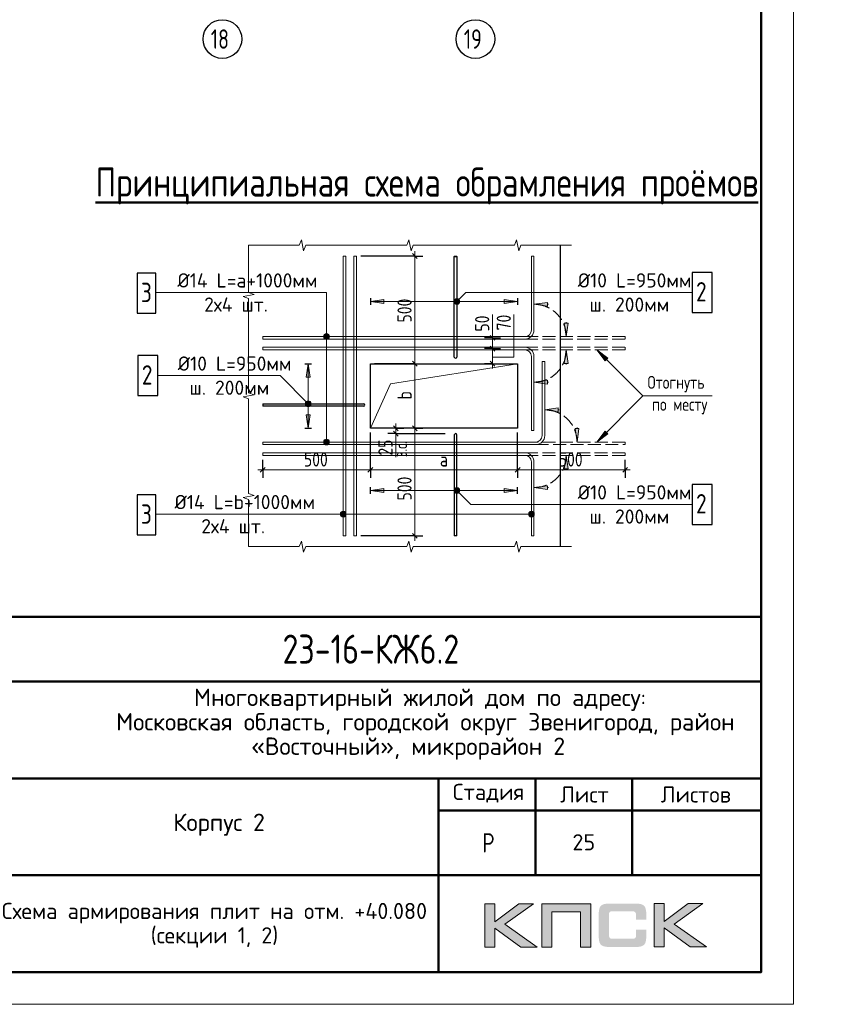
# Model space of a CAD drawing. Header units: millimetres. Extents: x 40580 to 1930067, y -240640 to 81020.
# Tile 526 of 656: x 1259625 to 1272214, y -239550 to -224300. Entities that reach past the tile are written whole.
import ezdxf

# ---------------------------------------------------------------- set-up
doc = ezdxf.new("R2010")
doc.units = ezdxf.units.MM
doc.linetypes.add('______2', pattern=[270, 200, -70])
doc.linetypes.add('CENTER', pattern=[2, 1.25, -0.25, 0.25, -0.25])
for name, color, linetype, lineweight in [('Standard', 7, 'Continuous', 25), ('Арм.стержн.ниж.зоны 2й ряд', 7, '______2', 25), ('ЖБ Перекрытие средний уровень', 7, 'Continuous', 50), ('ОСИ', 7, 'CENTER', 15), ('Размерная линия_ общее', 7, 'Continuous', 25), ('Текст_ общее', 7, 'Continuous', 25), ('Фоновоя арматура Х1', 52, 'Continuous', 25)]:
    doc.layers.add(name, color=color, linetype=linetype, lineweight=lineweight)
doc.styles.add('GOST 2.304', font='isocpeur.ttf', dxfattribs={"width": 0.8})
doc.styles.add('ISOCPEUR', font='isocpeur.ttf')

msp = doc.modelspace()

# ---------------------------------------------------------------- hatches: boundary and pattern name
h = msp.add_hatch(color=256)
h.paths.add_polyline_path([(1267586.8, -237992.8), (1267359.3, -237992.8), (1266987.3, -238272.8), (1266987.3, -237992.8), (1266829.6, -237992.8), (1266829.6, -238664.9), (1266987.3, -238664.9), (1266987.3, -238369.6), (1267389.7, -238664.9), (1267641.4, -238664.9), (1267140.8, -238309.5)])
h.paths.add_polyline_path([(1267869.6, -238119.3), (1268314.9, -238119.3), (1268314.9, -238664.9), (1268471.2, -238664.9), (1268471.2, -237992.8), (1268304.6, -237992.8), (1267713.3, -237992.8), (1267713.3, -238151.8), (1267713.3, -238664.9), (1267869.6, -238664.9)])
h.paths.add_polyline_path([(1269609.4, -237989.3), (1269451.7, -237989.3), (1269451.7, -238662.1), (1269609.4, -238662.1), (1269609.4, -238366.2), (1270011.8, -238662.1), (1270263.5, -238662.1), (1269762.9, -238306), (1270208.9, -237989.3), (1269982.1, -237989.3), (1269609.4, -238269.4)])
msp.add_hatch(color=256).paths.add_polyline_path([(1269320.3, -238064), (1269318.3, -238056.4), (1269315.5, -238050.2), (1269312, -238044), (1269308.6, -238037.7), (1269305.1, -238032.9), (1269301, -238028.1), (1269296.8, -238023.2), (1269292.7, -238019.1), (1269287.1, -238015.6), (1269281.6, -238011.5), (1269275.4, -238008), (1269268.5, -238005.2), (1269261.6, -238002.5), (1269253.9, -237999.7), (1269246.3, -237997.6), (1269228.4, -237994.2), (1269209, -237991.4), (1269187.6, -237990), (1269164.1, -237989.3), (1268763, -237989.3), (1268739.5, -237990), (1268718.7, -237991.4), (1268698.7, -237994.2), (1268681.4, -237997.6), (1268673.1, -238000.4), (1268665.5, -238002.5), (1268658.6, -238005.2), (1268652.4, -238008.7), (1268646.1, -238011.5), (1268639.9, -238015.6), (1268635.1, -238019.1), (1268630.2, -238023.2), (1268626.1, -238028.1), (1268622.6, -238032.9), (1268618.5, -238037.7), (1268615, -238044), (1268612.3, -238050.2), (1268609.5, -238057.1), (1268606.7, -238064), (1268604.7, -238071.6), (1268601.2, -238088.2), (1268598.4, -238106.2), (1268596.4, -238126.2), (1268596.4, -238148.4), (1268596.4, -238502.4), (1268596.4, -238524.5), (1268598.4, -238544.6), (1268601.2, -238563.3), (1268604.7, -238579.8), (1268606.7, -238587.5), (1268609.5, -238594.4), (1268612.3, -238601.3), (1268615, -238607.5), (1268618.5, -238613), (1268622.6, -238618.6), (1268626.1, -238623.4), (1268630.2, -238628.3), (1268635.1, -238632.4), (1268640.6, -238635.9), (1268646.1, -238639.3), (1268652.4, -238642.8), (1268658.6, -238646.2), (1268666.2, -238648.3), (1268673.1, -238651.1), (1268681.4, -238653.1), (1268698.7, -238657.3), (1268718.7, -238659.4), (1268740.2, -238661.4), (1268763, -238662.1), (1269164.1, -238662.1), (1269187.6, -238661.4), (1269209, -238660.1), (1269228.4, -238657.3), (1269245.6, -238653.8), (1269253.9, -238651.1), (1269261.6, -238649), (1269268.5, -238646.2), (1269275.4, -238642.8), (1269281.6, -238640), (1269287.1, -238635.9), (1269292.7, -238632.4), (1269296.8, -238628.3), (1269301, -238624.1), (1269305.1, -238618.6), (1269308.6, -238613.7), (1269312, -238607.5), (1269315.5, -238601.3), (1269318.3, -238595.1), (1269320.3, -238587.5), (1269323.1, -238579.8), (1269326.5, -238563.3), (1269329.3, -238545.3), (1269330.7, -238524.5), (1269331.4, -238502.4), (1269331.4, -238391.1), (1269174.4, -238391.1), (1269174.4, -238481.7), (1269174.4, -238487.9), (1269173.7, -238494.1), (1269172.4, -238499.6), (1269171, -238505.2), (1269168.9, -238510), (1269166.8, -238514.2), (1269164.1, -238518.3), (1269160.6, -238521.8), (1269157.1, -238525.2), (1269153, -238528), (1269148.1, -238530.1), (1269143.3, -238532.1), (1269138.5, -238533.5), (1269132.2, -238534.2), (1269126, -238534.9), (1269119.8, -238535.6), (1268796.2, -238535.6), (1268790.7, -238534.9), (1268785.8, -238534.2), (1268781.7, -238532.1), (1268777.5, -238530.1), (1268773.4, -238527.3), (1268769.9, -238524.5), (1268766.5, -238521.1), (1268763.7, -238516.9), (1268760.9, -238512.8), (1268758.9, -238508.6), (1268756.8, -238503.8), (1268755.4, -238498.9), (1268753.3, -238489.3), (1268752.6, -238479.6), (1268752.6, -238156.7), (1268752.6, -238151.1), (1268753.3, -238145.6), (1268754.7, -238140.8), (1268756.1, -238135.9), (1268757.5, -238131.8), (1268759.5, -238128.3), (1268762.3, -238124.9), (1268765.1, -238121.4), (1268768.5, -238118.6), (1268772, -238115.9), (1268776.1, -238113.8), (1268780.3, -238112.4), (1268785.1, -238111), (1268790, -238110.3), (1268795.5, -238109.6), (1268801, -238109.6), (1269119.8, -238109.6), (1269126, -238109.6), (1269132.2, -238110.3), (1269137.8, -238111.7), (1269142.6, -238113.1), (1269147.5, -238115.2), (1269152.3, -238117.3), (1269156.4, -238120.7), (1269159.9, -238123.5), (1269163.4, -238127.6), (1269166.1, -238131.8), (1269168.9, -238135.9), (1269171, -238140.8), (1269172.4, -238145.6), (1269173.7, -238151.1), (1269174.4, -238157.4), (1269174.4, -238163.6), (1269174.4, -238237.6), (1269331.4, -238237.6), (1269331.4, -238148.4), (1269330.7, -238126.2), (1269329.3, -238106.2), (1269326.5, -238088.2), (1269322.4, -238071.6)])
at = {"layer": 'Standard', "linetype": 'Continuous', "lineweight": 13, "transparency": 33554687}
for points in [[(1265267, -228634.1), (1265057, -228664.1), (1265267, -228694.1)], [(1266429.7, -228696), (1266366, -228632.3), (1266354.6, -228652.7)], [(1266429.7, -228696), (1266354.6, -228652.7), (1266409.3, -228707.4)], [(1266409.3, -228707.4), (1266354.6, -228652.7), (1266354.6, -228675.6)], [(1266409.3, -228707.4), (1266354.6, -228675.6), (1266386.4, -228707.4)], [(1266386.4, -228707.4), (1266354.6, -228675.6), (1266366, -228696)], [(1266441.1, -228675.6), (1266386.4, -228620.9), (1266366, -228632.3)], [(1266441.1, -228675.6), (1266366, -228632.3), (1266429.7, -228696)], [(1266441.1, -228652.7), (1266409.3, -228620.9), (1266386.4, -228620.9)], [(1266441.1, -228652.7), (1266386.4, -228620.9), (1266441.1, -228675.6)], [(1266409.3, -228620.9), (1266441.1, -228652.7), (1266429.7, -228632.3)], [(1267802, -228677.6), (1267592, -228707.6), (1267802, -228737.6)], [(1268122, -229624.2), (1268092, -229414.2), (1268062, -229624.2)], [(1268734.9, -229541.5), (1268565.2, -229414.2), (1268692.5, -229584)], [(1264050.3, -230236.1), (1264082.1, -230204.3), (1264061.7, -230215.8)], [(1264082.1, -230204.3), (1264050.3, -230236.1), (1264050.3, -230259)], [(1264082.1, -230204.3), (1264050.3, -230259), (1264105, -230204.3)], [(1264105, -230204.3), (1264050.3, -230259), (1264061.7, -230279.4)], [(1264105, -230204.3), (1264061.7, -230279.4), (1264125.4, -230215.8)], [(1264125.4, -230215.8), (1264061.7, -230279.4), (1264082.1, -230290.9)], [(1264125.4, -230215.8), (1264082.1, -230290.9), (1264136.8, -230236.1)], [(1264136.8, -230236.1), (1264082.1, -230290.9), (1264105, -230290.9)], [(1264136.8, -230236.1), (1264105, -230290.9), (1264136.8, -230259)], [(1264136.8, -230259), (1264105, -230290.9), (1264125.4, -230279.4)], [(1264063.6, -230417.6), (1264093.6, -230627.6), (1264123.6, -230417.6)], [(1267968.7, -230310.9), (1267758.7, -230340.9), (1267968.7, -230370.9)], [(1268692.5, -230671.2), (1268565.2, -230840.9), (1268734.9, -230713.6)], [(1268122, -231257.6), (1268092, -231047.6), (1268062, -231257.6)], [(1265267, -231561), (1265057, -231591), (1265267, -231621)], [(1266366, -231622.8), (1266409.3, -231547.7), (1266354.6, -231602.5)], [(1266354.6, -231602.5), (1266409.3, -231547.7), (1266386.4, -231547.7)], [(1266354.6, -231602.5), (1266386.4, -231547.7), (1266354.6, -231579.6)], [(1266354.6, -231579.6), (1266386.4, -231547.7), (1266366, -231559.2)], [(1266366, -231622.8), (1266429.7, -231559.2), (1266409.3, -231547.7)], [(1266386.4, -231634.3), (1266429.7, -231559.2), (1266366, -231622.8)], [(1266386.4, -231634.3), (1266441.1, -231579.6), (1266429.7, -231559.2)], [(1266409.3, -231634.3), (1266441.1, -231579.6), (1266386.4, -231634.3)], [(1266409.3, -231634.3), (1266441.1, -231602.5), (1266441.1, -231579.6)], [(1266441.1, -231602.5), (1266409.3, -231634.3), (1266429.7, -231622.8)]]:
    msp.add_hatch(color=7, dxfattribs=at).paths.add_polyline_path(points)
for points in [[(1267128.7, -228634.1), (1267338.7, -228664.1), (1267128.7, -228694.1)], [(1268122, -228997.6), (1268092, -229207.6), (1268062, -228997.6)], [(1264063.6, -229837.6), (1264093.6, -229627.6), (1264123.6, -229837.6)], [(1267802, -229944.3), (1267592, -229914.2), (1267802, -229884.2)], [(1268288.7, -230630.9), (1268258.7, -230840.9), (1268228.7, -230630.9)], [(1267128.7, -231561), (1267338.7, -231591), (1267128.7, -231621)], [(1267802, -231577.6), (1267592, -231547.6), (1267802, -231517.6)]]:
    msp.add_hatch(color=7, dxfattribs=at).paths.add_polyline_path(points, flags=16)
at = {"layer": 'Текст_ общее', "linetype": 'Continuous', "lineweight": 13, "transparency": 33554687}
for points in [[(1264333, -229207.6), (1264423, -229207.6), (1264416.7, -229185.1)], [(1264333, -229207.6), (1264416.7, -229185.1), (1264339.3, -229185.1)], [(1264339.3, -229185.1), (1264416.7, -229185.1), (1264400.5, -229168.9)], [(1264339.3, -229185.1), (1264400.5, -229168.9), (1264355.5, -229168.9)], [(1264355.5, -229168.9), (1264400.5, -229168.9), (1264378, -229162.6)], [(1264339.3, -229230.1), (1264423, -229207.6), (1264333, -229207.6)], [(1264339.3, -229230.1), (1264416.7, -229230.1), (1264423, -229207.6)], [(1264355.5, -229246.3), (1264416.7, -229230.1), (1264339.3, -229230.1)], [(1264355.5, -229246.3), (1264400.5, -229246.3), (1264416.7, -229230.1)], [(1264400.5, -229246.3), (1264355.5, -229246.3), (1264378, -229252.6)], [(1264333, -230840.9), (1264423, -230840.9), (1264416.7, -230818.4)], [(1264333, -230840.9), (1264416.7, -230818.4), (1264339.3, -230818.4)], [(1264339.3, -230863.4), (1264423, -230840.9), (1264333, -230840.9)], [(1264339.3, -230818.4), (1264416.7, -230818.4), (1264400.5, -230802.2)], [(1264339.3, -230818.4), (1264400.5, -230802.2), (1264355.5, -230802.2)], [(1264339.3, -230863.4), (1264416.7, -230863.4), (1264423, -230840.9)], [(1264355.5, -230879.6), (1264416.7, -230863.4), (1264339.3, -230863.4)], [(1264355.5, -230802.2), (1264400.5, -230802.2), (1264378, -230795.9)], [(1264355.5, -230879.6), (1264400.5, -230879.6), (1264416.7, -230863.4)], [(1264400.5, -230879.6), (1264355.5, -230879.6), (1264378, -230885.9)], [(1264598.3, -231979.5), (1264598.3, -231934.5), (1264592, -231957)], [(1264614.5, -231995.7), (1264614.5, -231918.3), (1264598.3, -231934.5)], [(1264614.5, -231995.7), (1264598.3, -231934.5), (1264598.3, -231979.5)], [(1264637, -232002), (1264637, -231912), (1264614.5, -231918.3)], [(1264637, -232002), (1264614.5, -231918.3), (1264614.5, -231995.7)], [(1264659.5, -231995.7), (1264659.5, -231918.3), (1264637, -231912)], [(1264659.5, -231995.7), (1264637, -231912), (1264637, -232002)], [(1264675.7, -231979.5), (1264675.7, -231934.5), (1264659.5, -231918.3)], [(1264675.7, -231979.5), (1264659.5, -231918.3), (1264659.5, -231995.7)], [(1264675.7, -231934.5), (1264675.7, -231979.5), (1264682, -231957)], [(1267513.3, -231979.5), (1267513.3, -231934.5), (1267507, -231957)], [(1267529.5, -231995.7), (1267529.5, -231918.3), (1267513.3, -231934.5)], [(1267529.5, -231995.7), (1267513.3, -231934.5), (1267513.3, -231979.5)], [(1267552, -232002), (1267552, -231912), (1267529.5, -231918.3)], [(1267552, -232002), (1267529.5, -231918.3), (1267529.5, -231995.7)], [(1267574.5, -231995.7), (1267574.5, -231918.3), (1267552, -231912)], [(1267574.5, -231995.7), (1267552, -231912), (1267552, -232002)], [(1267590.7, -231979.5), (1267590.7, -231934.5), (1267574.5, -231918.3)], [(1267590.7, -231979.5), (1267574.5, -231918.3), (1267574.5, -231995.7)], [(1267590.7, -231934.5), (1267590.7, -231979.5), (1267597, -231957)]]:
    msp.add_hatch(color=7, dxfattribs=at).paths.add_polyline_path(points)

# ---------------------------------------------------------------- linework, layer by layer
at = {"lineweight": 0}
for points in [[(1266829.6, -238664.9), (1266829.6, -237992.8), (1266987.3, -237992.8), (1266987.3, -238272.8), (1267359.3, -237992.8), (1267586.8, -237992.8), (1267140.8, -238309.5), (1267641.4, -238664.9), (1267389.7, -238664.9), (1266987.3, -238369.6), (1266987.3, -238664.9), (1266829.6, -238664.9)], [(1267869.6, -238664.9), (1267869.6, -238119.3), (1268314.9, -238119.3), (1268314.9, -238664.9), (1268471.2, -238664.9), (1268471.2, -237992.8), (1268304.6, -237992.8), (1267713.3, -237992.8), (1267713.3, -238151.8), (1267713.3, -238664.9), (1267869.6, -238664.9)], [(1269451.7, -238662.1), (1269451.7, -237989.3), (1269609.4, -237989.3), (1269609.4, -238269.4), (1269982.1, -237989.3), (1270208.9, -237989.3), (1269762.9, -238306), (1270263.5, -238662.1), (1270011.8, -238662.1), (1269609.4, -238366.2), (1269609.4, -238662.1), (1269451.7, -238662.1)]]:
    msp.add_lwpolyline(points, close=True, dxfattribs=at)
at = {"layer": 'Standard', "color": 7, "linetype": 'Continuous', "lineweight": 13, "transparency": 33554687}
for p, q in [((1263172, -227794.2), (1263172, -227794.2)), ((1263955.3, -227794.2), (1263172, -227794.2)), ((1263172, -227794.2), (1263172, -228525.4)), ((1263172, -227794.2), (1263172, -227794.2)), ((1263988.7, -227710.9), (1263955.3, -227794.2)), ((1264022, -227877.6), (1263988.7, -227710.9)), ((1264055.3, -227794.2), (1264022, -227877.6)), ((1264838.7, -227794.2), (1264055.3, -227794.2)), ((1265622, -227794.2), (1264838.7, -227794.2)), ((1265655.3, -227710.9), (1265622, -227794.2)), ((1265688.7, -227877.6), (1265655.3, -227710.9)), ((1265722, -227794.2), (1265688.7, -227877.6)), ((1266505.3, -227794.2), (1265722, -227794.2)), ((1267288.7, -227794.2), (1266505.3, -227794.2)), ((1267322, -227710.9), (1267288.7, -227794.2)), ((1267355.3, -227877.6), (1267322, -227710.9)), ((1267388.7, -227794.2), (1267355.3, -227877.6)), ((1268172, -227794.2), (1267388.7, -227794.2)), ((1263255.3, -228556.5), (1263088.7, -228587.6)), ((1263088.7, -228587.6), (1263172, -228618.7)), ((1263172, -228525.4), (1263255.3, -228556.5)), ((1263172, -228618.7), (1263172, -229349.8)), ((1266366, -228632.3), (1266366, -228632.3)), ((1266366, -228696), (1266366, -228696)), ((1266429.7, -228632.3), (1266429.7, -228632.3)), ((1266429.7, -228696), (1266429.7, -228696)), ((1266949.2, -229227.6), (1266949.2, -228867.6)), ((1263172, -229349.8), (1263172, -230080.9)), ((1268565.2, -229414.2), (1268565.2, -229414.2)), ((1268565.2, -229414.2), (1268565.2, -229414.2)), ((1268565.2, -229414.2), (1268565.2, -229414.2)), ((1268565.2, -229414.2), (1268692.5, -229584)), ((1268734.9, -229541.5), (1268565.2, -229414.2)), ((1268692.5, -229584), (1268734.9, -229541.5)), ((1268713.7, -229562.7), (1268724.3, -229573.3)), ((1263255.3, -230112), (1263088.7, -230143.1)), ((1263172, -230080.9), (1263255.3, -230112)), ((1263088.7, -230143.1), (1263172, -230174.2)), ((1263172, -230174.2), (1263172, -230905.4)), ((1264061.7, -230215.8), (1264061.7, -230215.8)), ((1264125.4, -230215.8), (1264125.4, -230215.8)), ((1264061.7, -230279.4), (1264061.7, -230279.4)), ((1264125.4, -230279.4), (1264125.4, -230279.4)), ((1265451, -230720.9), (1265451, -231074.2)), ((1268692.5, -230671.2), (1268565.2, -230840.9)), ((1268565.2, -230840.9), (1268734.9, -230713.6)), ((1268734.9, -230713.6), (1268692.5, -230671.2)), ((1268713.7, -230692.4), (1268724.3, -230681.8)), ((1268565.2, -230840.9), (1268565.2, -230840.9)), ((1268565.2, -230840.9), (1268565.2, -230840.9)), ((1268565.2, -230840.9), (1268565.2, -230840.9)), ((1263172, -230905.4), (1263172, -231636.5)), ((1263172, -231636.5), (1263255.3, -231667.6)), ((1266366, -231559.2), (1266366, -231559.2)), ((1266366, -231622.8), (1266366, -231622.8)), ((1266429.7, -231559.2), (1266429.7, -231559.2)), ((1266429.7, -231622.8), (1266429.7, -231622.8)), ((1263255.3, -231667.6), (1263088.7, -231698.7)), ((1263088.7, -231698.7), (1263172, -231729.8)), ((1263172, -231729.8), (1263172, -232460.9)), ((1263955.3, -232460.9), (1263988.7, -232377.6)), ((1263988.7, -232377.6), (1264022, -232544.3)), ((1265622, -232460.9), (1265655.3, -232377.6)), ((1265655.3, -232377.6), (1265688.7, -232544.3)), ((1267288.7, -232460.9), (1267322, -232377.6)), ((1267322, -232377.6), (1267355.3, -232544.3)), ((1263172, -232460.9), (1263172, -232460.9)), ((1263172, -232460.9), (1263955.3, -232460.9)), ((1263172, -232460.9), (1263172, -232460.9)), ((1264022, -232544.3), (1264055.3, -232460.9)), ((1264055.3, -232460.9), (1264838.7, -232460.9)), ((1264838.7, -232460.9), (1265622, -232460.9)), ((1265688.7, -232544.3), (1265722, -232460.9)), ((1265722, -232460.9), (1266505.3, -232460.9)), ((1266505.3, -232460.9), (1267288.7, -232460.9)), ((1267355.3, -232544.3), (1267388.7, -232460.9)), ((1267388.7, -232460.9), (1268172, -232460.9)), ((1268172, -232460.9), (1268172, -232460.9))]:
    msp.add_line(p, q, dxfattribs=at)
at = {"layer": 'Standard', "color": 251, "linetype": 'Continuous', "lineweight": 13, "true_color": 0x494949, "transparency": 33554687}
for p, q in [((1265267, -228634.1), (1265057, -228664.1)), ((1267338.7, -228664.1), (1265057, -228664.1)), ((1265057, -228664.1), (1265057, -228664.1)), ((1265057, -228664.1), (1265057, -228664.1)), ((1265057, -228664.1), (1265057, -228664.1)), ((1265057, -228664.1), (1265267, -228694.1)), ((1265267, -228694.1), (1265267, -228634.1)), ((1265267, -228664.1), (1265282, -228664.1)), ((1267128.7, -228664.1), (1267113.7, -228664.1)), ((1267128.7, -228694.1), (1267128.7, -228634.1)), ((1267128.7, -228634.1), (1267338.7, -228664.1)), ((1267338.7, -228664.1), (1267128.7, -228694.1)), ((1267338.7, -228664.1), (1267338.7, -228664.1)), ((1267338.7, -228664.1), (1267338.7, -228664.1)), ((1267338.7, -228664.1), (1267338.7, -228664.1)), ((1267802, -228677.6), (1267592, -228707.6)), ((1267592, -228707.6), (1267592, -228707.6)), ((1267592, -228707.6), (1267592, -228707.6)), ((1267592, -228707.6), (1267592, -228707.6)), ((1267592, -228707.6), (1267802, -228737.6)), ((1267802, -228737.6), (1267802, -228677.6)), ((1267802, -228707.6), (1267817, -228707.6)), ((1268092, -229207.6), (1268062, -228997.6)), ((1268062, -228997.6), (1268122, -228997.6)), ((1268092, -228997.6), (1268092, -228982.6)), ((1268122, -228997.6), (1268092, -229207.6)), ((1268092, -229207.6), (1268092, -229207.6)), ((1268092, -229207.6), (1268092, -229207.6)), ((1268092, -229207.6), (1268092, -229207.6)), ((1268092, -229414.2), (1268062, -229624.2)), ((1268092, -229414.2), (1268092, -229414.2)), ((1268092, -229414.2), (1268092, -229414.2)), ((1268092, -229414.2), (1268092, -229414.2)), ((1268122, -229624.2), (1268092, -229414.2)), ((1264063.6, -229837.6), (1264093.6, -229627.6)), ((1264093.6, -229627.6), (1264093.6, -230627.6)), ((1264093.6, -229627.6), (1264093.6, -229627.6)), ((1264093.6, -229627.6), (1264093.6, -229627.6)), ((1264093.6, -229627.6), (1264093.6, -229627.6)), ((1264093.6, -229627.6), (1264123.6, -229837.6)), ((1268062, -229624.2), (1268122, -229624.2)), ((1268092, -229624.2), (1268092, -229639.3)), ((1264123.6, -229837.6), (1264063.6, -229837.6)), ((1264093.6, -229837.6), (1264093.6, -229852.6)), ((1267592, -229914.2), (1267802, -229884.2)), ((1267592, -229914.2), (1267592, -229914.2)), ((1267592, -229914.2), (1267592, -229914.2)), ((1267592, -229914.2), (1267592, -229914.2)), ((1267802, -229944.3), (1267592, -229914.2)), ((1267802, -229884.2), (1267802, -229944.3)), ((1267802, -229914.2), (1267817, -229914.2)), ((1264123.6, -230417.6), (1264063.6, -230417.6)), ((1264063.6, -230417.6), (1264093.6, -230627.6)), ((1264093.6, -230417.6), (1264093.6, -230402.6)), ((1264093.6, -230627.6), (1264123.6, -230417.6)), ((1267968.7, -230310.9), (1267758.7, -230340.9)), ((1267758.7, -230340.9), (1267758.7, -230340.9)), ((1267758.7, -230340.9), (1267758.7, -230340.9)), ((1267758.7, -230340.9), (1267758.7, -230340.9)), ((1267758.7, -230340.9), (1267968.7, -230370.9)), ((1267968.7, -230370.9), (1267968.7, -230310.9)), ((1267968.7, -230340.9), (1267983.7, -230340.9)), ((1264093.6, -230627.6), (1264093.6, -230627.6)), ((1264093.6, -230627.6), (1264093.6, -230627.6)), ((1264093.6, -230627.6), (1264093.6, -230627.6)), ((1268258.7, -230840.9), (1268228.7, -230630.9)), ((1268228.7, -230630.9), (1268288.7, -230630.9)), ((1268258.7, -230630.9), (1268258.7, -230615.9)), ((1268288.7, -230630.9), (1268258.7, -230840.9)), ((1268258.7, -230840.9), (1268258.7, -230840.9)), ((1268258.7, -230840.9), (1268258.7, -230840.9)), ((1268258.7, -230840.9), (1268258.7, -230840.9)), ((1268092, -231047.6), (1268062, -231257.6)), ((1268092, -231047.6), (1268092, -231047.6)), ((1268092, -231047.6), (1268092, -231047.6)), ((1268092, -231047.6), (1268092, -231047.6)), ((1268122, -231257.6), (1268092, -231047.6)), ((1268062, -231257.6), (1268122, -231257.6)), ((1268092, -231257.6), (1268092, -231272.6)), ((1265267, -231561), (1265057, -231591)), ((1267338.7, -231591), (1265057, -231591)), ((1265057, -231591), (1265057, -231591)), ((1265057, -231591), (1265057, -231591)), ((1265057, -231591), (1265057, -231591)), ((1265057, -231591), (1265267, -231621)), ((1265267, -231621), (1265267, -231561)), ((1265267, -231591), (1265282, -231591)), ((1267128.7, -231591), (1267113.7, -231591)), ((1267128.7, -231621), (1267128.7, -231561)), ((1267128.7, -231561), (1267338.7, -231591)), ((1267338.7, -231591), (1267128.7, -231621)), ((1267338.7, -231591), (1267338.7, -231591)), ((1267338.7, -231591), (1267338.7, -231591)), ((1267338.7, -231591), (1267338.7, -231591)), ((1267592, -231547.6), (1267802, -231517.6)), ((1267592, -231547.6), (1267592, -231547.6)), ((1267592, -231547.6), (1267592, -231547.6)), ((1267592, -231547.6), (1267592, -231547.6)), ((1267802, -231577.6), (1267592, -231547.6)), ((1267802, -231517.6), (1267802, -231577.6)), ((1267802, -231547.6), (1267817, -231547.6))]:
    msp.add_line(p, q, dxfattribs=at)
at = {"layer": 'Standard', "color": 7, "linetype": '______2', "lineweight": 13, "transparency": 33554687}
for p, q in [((1269005.3, -229207.6), (1267452, -229207.6)), ((1267452, -229247.6), (1269005.3, -229247.6)), ((1269005.3, -229247.6), (1269005.3, -229207.6)), ((1267452, -229374.2), (1269005.3, -229374.2)), ((1269005.3, -229414.2), (1267452, -229414.2)), ((1269005.3, -229374.2), (1269005.3, -229414.2)), ((1269005.3, -230840.9), (1267618.7, -230840.9)), ((1267618.7, -230880.9), (1269005.3, -230880.9)), ((1269005.3, -230880.9), (1269005.3, -230840.9)), ((1267452, -231007.6), (1269005.3, -231007.6)), ((1269005.3, -231007.6), (1269005.3, -231047.6)), ((1269005.3, -231047.6), (1267452, -231047.6))]:
    msp.add_line(p, q, dxfattribs=at)
at = {"layer": 'Standard', "color": 7, "linetype": 'Continuous', "lineweight": 50, "transparency": 33554687}
for p, q in [((1252613.9, -233549.8), (1271113.9, -233549.8)), ((1259113.9, -234549.8), (1271113.9, -234549.8)), ((1259113.9, -236049.8), (1271113.9, -236049.8)), ((1266113.9, -237549.8), (1266113.9, -236049.8)), ((1267613.9, -237549.8), (1267613.9, -236049.8)), ((1269113.9, -237549.8), (1269113.9, -236049.8)), ((1266113.9, -236549.8), (1271113.9, -236549.8)), ((1259113.9, -237549.8), (1271113.9, -237549.8)), ((1266113.9, -239049.8), (1266113.9, -237549.8)), ((1266113.9, -239049.8), (1266113.9, -237549.8))]:
    msp.add_line(p, q, dxfattribs=at)
at = {"layer": 'Standard', "color": 7, "linetype": 'Continuous', "lineweight": 25, "transparency": 33554687}
for p, q in [((1271113.9, -239049.8), (1271113.9, -233549.8)), ((1252613.9, -239049.8), (1271113.9, -239049.8)), ((1252613.9, -239049.8), (1271113.9, -239049.8)), ((1252613.9, -239049.8), (1271113.9, -239049.8))]:
    msp.add_line(p, q, dxfattribs=at)
at = {"layer": 'Standard', "color": 7, "linetype": 'Continuous', "lineweight": 13, "transparency": 33554687}
msp.add_lwpolyline([(1229613.9, -239549.7), (1271613.9, -239549.7), (1271613.9, -209849.7), (1229613.9, -209849.7), (1229613.9, -239549.7)], close=True, dxfattribs=at)
at = {"layer": 'Standard', "color": 7, "linetype": 'Continuous', "lineweight": 50, "transparency": 33554687}
msp.add_lwpolyline([(1231613.9, -210349.7), (1271113.9, -210349.7), (1271113.9, -239049.7), (1231613.9, -239049.7), (1231613.9, -210349.7)], close=True, dxfattribs=at)
at = {"layer": 'Standard', "color": 7, "linetype": 'Continuous', "lineweight": 13, "transparency": 33554687}
for points in [[(1264677, -227960.9), (1264677, -232294.2), (1264637, -232294.2), (1264637, -227960.9), (1264677, -227960.9)], [(1264843.7, -227960.9), (1264843.7, -232294.2), (1264803.7, -232294.2), (1264803.7, -227960.9), (1264843.7, -227960.9)], [(1266397.8, -227967.6), (1266357.8, -227967.6), (1266357.8, -227960.9), (1266397.8, -227960.9), (1266397.8, -227967.6)], [(1267552, -229107.6), (1267552, -227960.9), (1267592, -227960.9), (1267592, -229107.6)], [(1270042.6, -228523.7), (1266538.3, -228523.7), (1266397.8, -228664.1)], [(1267282.5, -228867.6), (1267282.5, -229527.6), (1266949.2, -229527.6)], [(1267452, -229207.6), (1263390.3, -229207.6), (1263390.3, -229247.6), (1267452, -229247.6)], [(1267452, -229414.2), (1263390.3, -229414.2), (1263390.3, -229374.2), (1267452, -229374.2)], [(1270351.9, -230127.6), (1269278.6, -230127.6), (1268565.2, -229414.2)], [(1265057, -230627.6), (1265370.5, -229941.1), (1267338.7, -229627.6)], [(1267552, -229514.2), (1267552, -230660.9), (1267592, -230660.9), (1267592, -229514.2)], [(1267718.7, -230740.9), (1267718.7, -229594.2), (1267758.7, -229594.2), (1267758.7, -230740.9)], [(1261767.5, -229811.7), (1263657.7, -229811.7), (1264093.6, -230247.6)], [(1263397, -230247.6), (1263397, -230287.6), (1263390.3, -230287.6), (1263390.3, -230247.6), (1263397, -230247.6)], [(1270351.9, -230127.6), (1269278.6, -230127.6), (1268565.2, -230840.9)], [(1267618.7, -230840.9), (1263390.3, -230840.9), (1263390.3, -230880.9), (1267618.7, -230880.9)], [(1267452, -231047.6), (1263390.3, -231047.6), (1263390.3, -231007.6), (1267452, -231007.6)], [(1267552, -231147.6), (1267552, -232294.2), (1267592, -232294.2), (1267592, -231147.6)], [(1270042.6, -231806.9), (1266613.7, -231806.9), (1266397.8, -231591)], [(1266397.8, -232287.6), (1266357.8, -232287.6), (1266357.8, -232294.2), (1266397.8, -232294.2), (1266397.8, -232287.6)]]:
    msp.add_lwpolyline(points, dxfattribs=at)
at = {"layer": 'Standard', "color": 7, "linetype": 'Continuous', "lineweight": 25, "transparency": 33554687}
for points in [[(1266357.8, -229524.2), (1266357.8, -227967.6), (1266397.8, -227967.6), (1266397.8, -229524.2)], [(1264953.7, -230287.6), (1263397, -230287.6), (1263397, -230247.6), (1264953.7, -230247.6)], [(1266357.8, -230730.9), (1266357.8, -232287.6), (1266397.8, -232287.6), (1266397.8, -230730.9)]]:
    msp.add_lwpolyline(points, dxfattribs=at)
at = {"layer": 'Standard', "color": 7, "linetype": 'Continuous', "lineweight": 13, "transparency": 33554687}
for centre in [(1266397.8, -228664.1), (1264093.6, -230247.6), (1266397.8, -231591)]:
    msp.add_circle(centre, 45, dxfattribs=at)
at = {"layer": 'Standard', "color": 251, "linetype": '______2', "lineweight": 13, "true_color": 0x494949, "transparency": 33554687}
for centre, start, end in [((1267592, -229207.6), 0, 90), ((1267592, -229414.2), 270, 0), ((1267758.7, -230840.9), 0, 90), ((1267592, -231047.6), 270, 0)]:
    msp.add_arc(centre, 500, start, end, dxfattribs=at)
at = {"layer": 'Standard', "color": 7, "linetype": 'Continuous', "lineweight": 13, "transparency": 33554687}
for centre, radius, start, end in [((1267452, -229107.6), 100, 270, 0), ((1267452, -229107.6), 140, 270, 0), ((1267452, -229514.2), 140, 0, 90), ((1267452, -229514.2), 100, 0, 90), ((1267618.7, -230740.9), 100, 270, 0), ((1267618.7, -230740.9), 140, 270, 0), ((1267452, -231147.6), 140, 0, 90), ((1267452, -231147.6), 100, 0, 90)]:
    msp.add_arc(centre, radius, start, end, dxfattribs=at)
at = {"layer": 'Standard', "color": 7, "linetype": 'Continuous', "lineweight": 25, "transparency": 33554687}
for centre, start, end in [((1266377.8, -229524.2), 180, 0), ((1264953.7, -230267.6), 270, 90), ((1266377.8, -230730.9), 0, 180)]:
    msp.add_arc(centre, 20, start, end, dxfattribs=at)
at = {"layer": 'Арм.стержн.ниж.зоны 2й ряд', "color": 251, "linetype": 'Continuous', "lineweight": 25, "true_color": 0x494949, "transparency": 33554687}
for p, q in [((1265057, -228610.8), (1265057, -228717.5)), ((1267338.7, -228610.8), (1267338.7, -228717.5)), ((1264040.2, -229627.6), (1264146.9, -229627.6)), ((1264040.2, -230627.6), (1264146.9, -230627.6)), ((1265057, -231644.4), (1265057, -231537.7)), ((1267338.7, -231644.4), (1267338.7, -231537.7))]:
    msp.add_line(p, q, dxfattribs=at)
at = {"layer": 'ЖБ Перекрытие средний уровень', "color": 7, "linetype": 'Continuous', "lineweight": -3, "transparency": 33554687}
msp.add_line((1268005.3, -232460.9), (1268005.3, -227794.2), dxfattribs=at)
msp.add_lwpolyline([(1265057, -229627.6), (1267338.7, -229627.6), (1267338.7, -230627.6), (1265057, -230627.6), (1265057, -229627.6)], dxfattribs=at)
at = {"layer": 'ОСИ', "color": 7, "linetype": 'Continuous', "lineweight": -3, "transparency": 33554687}
for centre in [(1262765.4, -224599.7), (1266685.4, -224599.7)]:
    msp.add_circle(centre, 300, dxfattribs=at)
at = {"layer": 'Размерная линия_ общее', "color": 253, "linetype": 'Continuous', "lineweight": -3, "true_color": 0xa0a0a0, "transparency": 33554687}
for p, q in [((1265746.7, -227960.9), (1264910.3, -227960.9)), ((1265746.7, -227960.9), (1265621.7, -227960.9)), ((1265746.7, -227960.9), (1265871.7, -227960.9)), ((1266949.2, -229227.6), (1266824.2, -229227.6)), ((1266949.2, -229227.6), (1267074.2, -229227.6)), ((1266949.2, -229227.6), (1266949.2, -229227.6)), ((1266949.2, -229394.2), (1266824.2, -229394.2)), ((1266949.2, -229394.2), (1267074.2, -229394.2)), ((1266949.2, -229394.2), (1266955.3, -229394.2)), ((1265746.7, -229627.6), (1265621.7, -229627.6)), ((1265746.7, -229627.6), (1265871.7, -229627.6)), ((1266949.2, -229627.6), (1266824.2, -229627.6)), ((1266949.2, -229627.6), (1267074.2, -229627.6)), ((1266949.2, -229627.6), (1266955.3, -229627.6)), ((1265057, -231270.9), (1265057, -230694.2)), ((1265057, -231270.9), (1265057, -230694.2)), ((1265746.7, -230627.6), (1265123.7, -230627.6)), ((1265451, -230627.6), (1265326, -230627.6)), ((1265451, -230710.9), (1265326, -230710.9)), ((1265451, -230627.6), (1265384.4, -230627.6)), ((1265451, -230627.6), (1265576, -230627.6)), ((1265451, -230710.9), (1265576, -230710.9)), ((1265746.7, -230627.6), (1265621.7, -230627.6)), ((1265746.7, -230627.6), (1265621.7, -230627.6)), ((1265746.7, -230627.6), (1265871.7, -230627.6)), ((1265746.7, -230627.6), (1265746.7, -230627.6)), ((1265746.7, -230627.6), (1265871.7, -230627.6)), ((1267338.7, -231270.9), (1267338.7, -230694.2)), ((1267338.7, -231270.9), (1267338.7, -230694.2)), ((1263390.3, -231270.9), (1263390.3, -231114.2)), ((1263390.3, -231270.9), (1263390.3, -231145.9)), ((1265057, -231270.9), (1265057, -231145.9)), ((1265057, -231270.9), (1265057, -231145.9)), ((1267338.7, -231270.9), (1267338.7, -231145.9)), ((1267338.7, -231270.9), (1267338.7, -231145.9)), ((1269005.3, -231270.9), (1269005.3, -231114.2)), ((1269005.3, -231270.9), (1269005.3, -231145.9)), ((1263390.3, -231270.9), (1263390.3, -231395.9)), ((1265057, -231270.9), (1265057, -231395.9)), ((1265057, -231270.9), (1265057, -231395.9)), ((1267338.7, -231270.9), (1267338.7, -231395.9)), ((1267338.7, -231270.9), (1267338.7, -231395.9)), ((1269005.3, -231270.9), (1269005.3, -231395.9)), ((1265746.7, -232294.2), (1264910.3, -232294.2)), ((1265746.7, -232294.2), (1265621.7, -232294.2)), ((1265746.7, -232294.2), (1265871.7, -232294.2))]:
    msp.add_line(p, q, dxfattribs=at)
at = {"layer": 'Размерная линия_ общее', "color": 7, "linetype": 'Continuous', "lineweight": 25, "transparency": 33554687}
for p, q in [((1265784.2, -227998.4), (1265709.2, -227923.4)), ((1266986.7, -229265.1), (1266911.7, -229190.1)), ((1266986.7, -229431.7), (1266911.7, -229356.7)), ((1265784.2, -229665.1), (1265709.2, -229590.1)), ((1266986.7, -229665.1), (1266911.7, -229590.1)), ((1265413.5, -230590.1), (1265488.5, -230665.1)), ((1265413.5, -230673.4), (1265488.5, -230748.4)), ((1265784.2, -230665.1), (1265709.2, -230590.1)), ((1265709.2, -230590.1), (1265784.2, -230665.1)), ((1263427.8, -231233.4), (1263352.8, -231308.4)), ((1265094.5, -231233.4), (1265019.5, -231308.4)), ((1265019.5, -231308.4), (1265094.5, -231233.4)), ((1267301.2, -231308.4), (1267376.2, -231233.4)), ((1267301.2, -231308.4), (1267376.2, -231233.4)), ((1268967.8, -231308.4), (1269042.8, -231233.4)), ((1265709.2, -232256.8), (1265784.2, -232331.7))]:
    msp.add_line(p, q, dxfattribs=at)
at = {"layer": 'Размерная линия_ общее', "color": 7, "linetype": 'Continuous', "lineweight": 13, "transparency": 33554687}
for p, q in [((1265746.7, -227960.9), (1265746.7, -227885.9)), ((1265746.7, -229627.6), (1265746.7, -227960.9)), ((1266949.2, -229227.6), (1266949.2, -229152.6)), ((1266949.2, -229627.6), (1266949.2, -229394.2)), ((1266949.2, -229627.6), (1266949.2, -229702.6)), ((1265451, -230627.6), (1265451, -230552.6)), ((1265746.7, -230627.6), (1265746.7, -230552.6)), ((1265451, -230627.6), (1265451, -230710.9)), ((1265451, -230710.9), (1265451, -230785.9)), ((1265746.7, -230627.6), (1265746.7, -230702.6)), ((1263390.3, -231270.9), (1263315.3, -231270.9)), ((1265057, -231270.9), (1263390.3, -231270.9)), ((1265057, -231270.9), (1264982, -231270.9)), ((1265057, -231270.9), (1265132, -231270.9)), ((1265057, -231270.9), (1267338.7, -231270.9)), ((1267338.7, -231270.9), (1267263.7, -231270.9)), ((1267338.7, -231270.9), (1269005.3, -231270.9)), ((1267338.7, -231270.9), (1267413.7, -231270.9)), ((1269005.3, -231270.9), (1269080.3, -231270.9)), ((1265746.7, -232294.2), (1265746.7, -232369.2))]:
    msp.add_line(p, q, dxfattribs=at)
for points in [[(1266949.2, -229394.2), (1266949.2, -229238), (1266949.2, -229238), (1266949.2, -229227.6)], [(1265746.7, -230627.6), (1265746.7, -230207.6), (1265746.7, -230207.6), (1265746.7, -229627.6)], [(1265746.7, -230627.6), (1265746.7, -231762), (1265746.7, -231762), (1265746.7, -232294.2)]]:
    msp.add_lwpolyline(points, dxfattribs=at)
at = {"layer": 'Размерная линия_ общее', "color": 253, "linetype": 'Continuous', "lineweight": -3, "true_color": 0xa0a0a0, "transparency": 33554687}
for points in [[(1265746.7, -229627.6), (1265729.7, -229627.6), (1265729.7, -229627.6), (1265123.7, -229627.6)], [(1265451, -230710.9), (1265603.8, -230710.9), (1265603.8, -230710.9), (1266217.7, -230710.9)]]:
    msp.add_lwpolyline(points, dxfattribs=at)
at = {"layer": 'Текст_ общее', "color": 7, "linetype": 'Continuous', "lineweight": 13, "transparency": 33554687}
for p, q in [((1264378, -229162.6), (1264378, -229162.6)), ((1264333, -229207.6), (1264333, -229207.6)), ((1264378, -229252.6), (1264378, -229252.6)), ((1264423, -229207.6), (1264423, -229207.6)), ((1264333, -230840.9), (1264333, -230840.9)), ((1264378, -230795.9), (1264378, -230795.9)), ((1264423, -230840.9), (1264423, -230840.9)), ((1264378, -230885.9), (1264378, -230885.9)), ((1264637, -231912), (1264637, -231912)), ((1267552, -231912), (1267552, -231912)), ((1264592, -231957), (1264592, -231957)), ((1264637, -232002), (1264637, -232002)), ((1264682, -231957), (1264682, -231957)), ((1267507, -231957), (1267507, -231957)), ((1267552, -232002), (1267552, -232002)), ((1267597, -231957), (1267597, -231957))]:
    msp.add_line(p, q, dxfattribs=at)
for points in [[(1264378, -229207.6), (1264378, -228523.7), (1261733.3, -228523.7)], [(1264378, -230840.9), (1264378, -228523.7), (1261733.3, -228523.7)], [(1264637, -231957), (1264378, -231957), (1261733.3, -231957)], [(1267552, -231957), (1264378, -231957), (1261733.3, -231957)]]:
    msp.add_lwpolyline(points, dxfattribs=at)
for centre in [(1264378, -229207.6), (1264378, -230840.9), (1264637, -231957), (1267552, -231957)]:
    msp.add_circle(centre, 45, dxfattribs=at)
at = {"layer": 'Фоновоя арматура Х1', "color": 7, "linetype": 'Continuous', "lineweight": 25, "transparency": 33554687}
for points in [[(1261443.3, -228843.7), (1261733.3, -228843.7), (1261733.3, -228223.7), (1261443.3, -228223.7), (1261443.3, -228843.7)], [(1270042.6, -228833.7), (1270352.6, -228833.7), (1270352.6, -228213.7), (1270042.6, -228213.7), (1270042.6, -228833.7)], [(1261457.5, -230121.7), (1261767.5, -230121.7), (1261767.5, -229501.7), (1261457.5, -229501.7), (1261457.5, -230121.7)], [(1270042.6, -232116.9), (1270352.6, -232116.9), (1270352.6, -231496.9), (1270042.6, -231496.9), (1270042.6, -232116.9)], [(1261443.3, -232277), (1261733.3, -232277), (1261733.3, -231657), (1261443.3, -231657), (1261443.3, -232277)]]:
    msp.add_lwpolyline(points, dxfattribs=at)

# ---------------------------------------------------------------- texts
at = {"layer": 'Standard', "color": 7, "linetype": 'Continuous', "lineweight": 25, "transparency": 33554687, "attachment_point": 7, "style": 'ISOCPEUR'}
for s, insert, char_height, width in [('Ø14\\~L=а+1000мм', (1262068.5, -228447.7), 220, 1831.802), ('Ø10\\~L=950мм', (1268270.9, -228447.9), 220, 1488.027), ('2х4\\~шт.', (1262482.8, -228821.7), 220, 1000.985), ('ш.\\~200мм', (1268452.4, -228821.9), 220, 1125.9), ('Ø10\\~L=950мм', (1262074.2, -229735.9), 220, 1488.027), ('ш.\\~200мм', (1262255.7, -230109.9), 220, 1125.894), ('Ø10\\~L=950мм', (1268270.9, -231731.1), 220, 1488.027), ('Ø14\\~L=b+1000мм', (1262023.9, -231881), 220, 1831.808), ('ш.\\~200мм', (1268452.4, -232105.1), 220, 1125.9), ('2х4\\~шт.', (1262438.2, -232255), 220, 1000.985), ('Многоквартирный\\~жилой\\~дом\\~по\\~адресу:\\~', (1262323.9, -235004.7), 270, 5717.08), ('Московская\\~область,\\~городской\\~округ\\~Звенигород,\\~район\\~', (1261117.9, -235382.7), 270, 8136.208), ('«Восточный»,\\~микрорайон\\~2', (1263210.4, -235760.7), 270, 3952.828), ('Стадия', (1266334.4, -236425), 250, 1031.116), ('Лист', (1267997.5, -236425), 250, 782.227), ('Листов', (1269556.7, -236425), 250, 1066.51), ('Корпус\\~2', (1262001.9, -236939.8), 270, 1362.881), ('\\W0.77;Р', (1266790.9, -237199.8), 300, 262.925)]:
    msp.add_mtext(s, dxfattribs=dict(at, insert=insert, char_height=char_height, width=width))
at = {"layer": 'Standard', "color": 7, "linetype": 'Continuous', "lineweight": -3, "transparency": 33554687, "char_height": 200, "attachment_point": 7, "style": 'GOST 2.304'}
for s, insert, width in [('Отогнуть', (1269350.6, -230071.1), 1109.088), ('по\\~месту', (1269420.6, -230411.1), 1038.007)]:
    msp.add_mtext(s, dxfattribs=dict(at, insert=insert, width=width))
at = {"layer": 'Standard', "color": 7, "linetype": 'Continuous', "lineweight": 50, "transparency": 33554687, "insert": (1263696.4, -234274.7), "char_height": 450, "width": 3070.526, "attachment_point": 7, "style": 'GOST 2.304'}
msp.add_mtext('23-16-КЖ6.2', dxfattribs=at)
at = {"layer": 'Standard', "color": 7, "linetype": 'Continuous', "lineweight": 13, "transparency": 33554687, "insert": (1268363.9, -237039.8), "char_height": 250, "width": 459.375, "attachment_point": 5, "style": 'ISOCPEUR'}
msp.add_mtext('\\A1;{\\fISOCPEUR|i0|b0;\\H250.000000;\\W1.000000;\\C7;25}\\P', dxfattribs=at)
at = {"layer": 'Standard', "color": 7, "linetype": 'Continuous', "lineweight": 25, "transparency": 33554687, "insert": (1262613.9, -237978.9), "char_height": 250, "width": 6741.875, "attachment_point": 2, "line_spacing_factor": 0.903614, "style": 'ISOCPEUR'}
msp.add_mtext('{Схема армирования плит на отм. +40.080 \\P(секции 1, 2)}', dxfattribs=at)
at = {"layer": 'ОСИ', "color": 7, "linetype": 'Continuous', "lineweight": 25, "transparency": 33554687, "char_height": 300, "width": 472.649, "attachment_point": 7, "style": 'ISOCPEUR'}
for s, insert in [('\\W0.75;18', (1262585.4, -224749.7)), ('\\W0.75;19', (1266505.4, -224749.7))]:
    msp.add_mtext(s, dxfattribs=dict(at, insert=insert))
at = {"layer": 'Размерная линия_ общее', "color": 7, "linetype": 'Continuous', "lineweight": 25, "transparency": 33554687, "char_height": 220, "attachment_point": 7, "rotation": 90, "style": 'GOST 2.304'}
for s, insert, width in [('500', (1265696.7, -228989.7), 516.39), ('50', (1266899.2, -229130.1), 375.741), ('70', (1267234.5, -229112.4), 391.311), ('b', (1265696.7, -230182.3), 235.079), ('25', (1265401, -231051.7), 375.735), ('500', (1265696.7, -231746.4), 516.396)]:
    msp.add_mtext(s, dxfattribs=dict(at, insert=insert, width=width))
at = {"layer": 'Размерная линия_ общее', "color": 7, "linetype": 'Continuous', "lineweight": -3, "transparency": 33554687, "insert": (1265624.8, -231073.7), "char_height": 180, "width": 364.963, "attachment_point": 7, "rotation": 90, "style": 'GOST 2.304'}
msp.add_mtext('з.с.', dxfattribs=at)
at = {"layer": 'Размерная линия_ общее', "color": 7, "linetype": 'Continuous', "lineweight": 25, "transparency": 33554687, "char_height": 220, "attachment_point": 7, "style": 'GOST 2.304'}
for s, insert, width in [('500', (1264028.2, -231220.9), 516.384), ('а', (1266135, -231220.4), 235.085), ('500', (1267976.5, -231220.9), 516.39)]:
    msp.add_mtext(s, dxfattribs=dict(at, insert=insert, width=width))
at = {"layer": 'Текст_ общее', "color": 7, "linetype": 'Continuous', "lineweight": 50, "transparency": 33554687, "insert": (1260800, -227162.2), "char_height": 450, "width": 10170.264, "attachment_point": 7, "style": 'GOST 2.304'}
msp.add_mtext('{\\LПринципиальная\\~схема\\~обрамления\\~проёмов}', dxfattribs=at)
at = {"layer": 'Фоновоя арматура Х1', "color": 7, "linetype": 'Continuous', "lineweight": 25, "transparency": 33554687, "char_height": 300, "attachment_point": 7, "style": 'GOST 2.304'}
for s, insert, width in [('3', (1261503.3, -228673.7), 320.563), ('2', (1270102.6, -228663.7), 341.803), ('2', (1261517.5, -229951.7), 341.797), ('2', (1270102.6, -231946.9), 341.803), ('3', (1261503.3, -232107), 320.563)]:
    msp.add_mtext(s, dxfattribs=dict(at, insert=insert, width=width))

doc.saveas('drawing.dxf')
